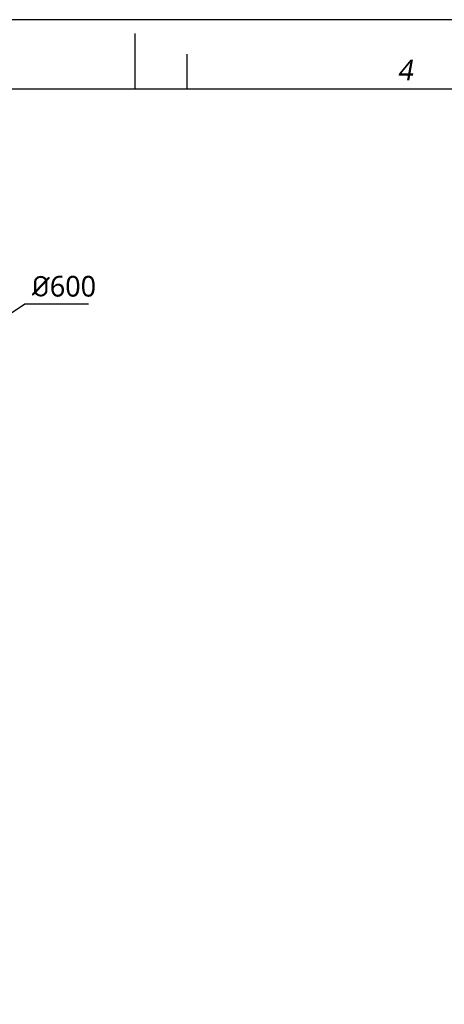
# Model space of a CAD drawing. Header units: millimetres. Extents: x -491 to 2059, y -393 to 795.
# Tile 274 of 323: x 1152 to 1398, y 225 to 795. Entities that reach past the tile are written whole.
import ezdxf

# ---------------------------------------------------------------- set-up
doc = ezdxf.new("R2010")
doc.units = ezdxf.units.MM
doc.header["$LTSCALE"] = 462.55
doc.header["$PDMODE"] = 3
doc.header["$PDSIZE"] = 0.3125
doc.layers.get('0').update_dxf_attribs({"linetype": 'CONTINUOUS'})
doc.layers.get('Defpoints').update_dxf_attribs({"linetype": 'CONTINUOUS'})
doc.styles.get("Standard").update_dxf_attribs({"font": 'malgun.ttf'})
doc.styles.add('TEXTSTYLE_2', font='malgun.ttf')
doc.dimstyles.new('DIMSTYLE_1', dxfattribs={"dimtxt": 30, "dimasz": 15, "dimexe": 1, "dimexo": 0.5, "dimtad": 1, "dimlfac": 0.1, "dimdsep": 46, "dimtxsty": 'Standard', "dimblk": '_FILLED', "dimblk1": '_FILLED', "dimblk2": '_FILLED', "dimcen": 0.09, "dimclrt": 134, "dimazin": 2, "dimtp": 0.3, "dimtm": 0.3, "dimtfac": 1, "dimtofl": 0, "dimtmove": 0, "dimatfit": 1, "dimldrblk": '_FILLED', "dimfxl": 0, "dimtolj": 1, "dimarcsym": 0})

# ---------------------------------------------------------------- blocks, each defined once
blk = doc.blocks.new('_FILLED')
at = {"color": 0, "linetype": 'ByBlock'}
blk.add_solid([(0, 0), (-1, 0.2), (-1, -0.2)], dxfattribs=at)
blk = doc.blocks.new('*D1207')
at = {"color": 0, "lineweight": -2}
for p, q in [((1752.5, 2434.9), (1940.5, 2558.2)), ((1940.5, 2558.2), (2032.4, 2558.2)), ((1489, 2262.1), (1489.2, 2262.1)), ((1489.1, 2262), (1489.1, 2262.2))]:
    blk.add_line(p, q, dxfattribs=at)
at = {"layer": 'Defpoints', "color": 0}
for p in [(1739.9, 2426.7), (1238.2, 2097.6)]:
    blk.add_point(p, dxfattribs=at)
at = {"color": 0, "lineweight": -2, "xscale": 15, "yscale": 15, "zscale": 15, "rotation": 213.2588005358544}
blk.add_blockref('_FILLED', (1739.9, 2426.7), dxfattribs=at)
at = {"color": 134, "insert": (1950.4, 2598.8), "char_height": 30, "width": 72.667, "attachment_point": 1, "line_spacing_factor": 0.9}
blk.add_mtext('\\A1;{\\fISOCPEUR|b0|i0|c0|p34;%%C}600', dxfattribs=at)
blk = doc.blocks.new('EEEEE')
at = {"color": 7}
for p, q in [((2100, 2870), (2100, 2950)), ((250, 2870), (4100, 2870))]:
    blk.add_line(p, q, dxfattribs=at)
at = {"color": 134}
blk.add_line((2175, 2870), (2175, 2920), dxfattribs=at)
at = {"color": 134, "insert": (2479.219, 2911.909), "char_height": 30, "width": 34.5, "attachment_point": 1, "line_spacing_factor": 0.9, "style": 'TEXTSTYLE_2'}
blk.add_mtext('\\Q10.0;4', dxfattribs=at)
at = {"color": 134}
dim = blk.add_diameter_dim_2p(p1=(1238.229, 2097.605), p2=(1739.95, 2426.658), text='{\\fISOCPEUR|b0|i0|c0|p34;%%C}600', dimstyle='DIMSTYLE_1', override={"dimtih": 1, "dimtoh": 1, "dimpost": '<>'}, dxfattribs=at)
dim.commit()
dim.dimension.update_dxf_attribs({"geometry": '*D1207', "text_midpoint": (1986.76, 2558.213), "dimtype": 163})

msp = doc.modelspace()

# ---------------------------------------------------------------- linework, layer by layer
at = {"color": 4}
msp.add_lwpolyline([(379.17, -392.53), (2059.17, -392.53), (2059.17, 795.47), (379.17, 795.47)], close=True, dxfattribs=at)

# ---------------------------------------------------------------- block references
at = {"xscale": 0.4, "yscale": 0.4, "zscale": 0.4}
msp.add_blockref('EEEEE', (379.17, -392.53), dxfattribs=at)

doc.saveas('drawing.dxf')
